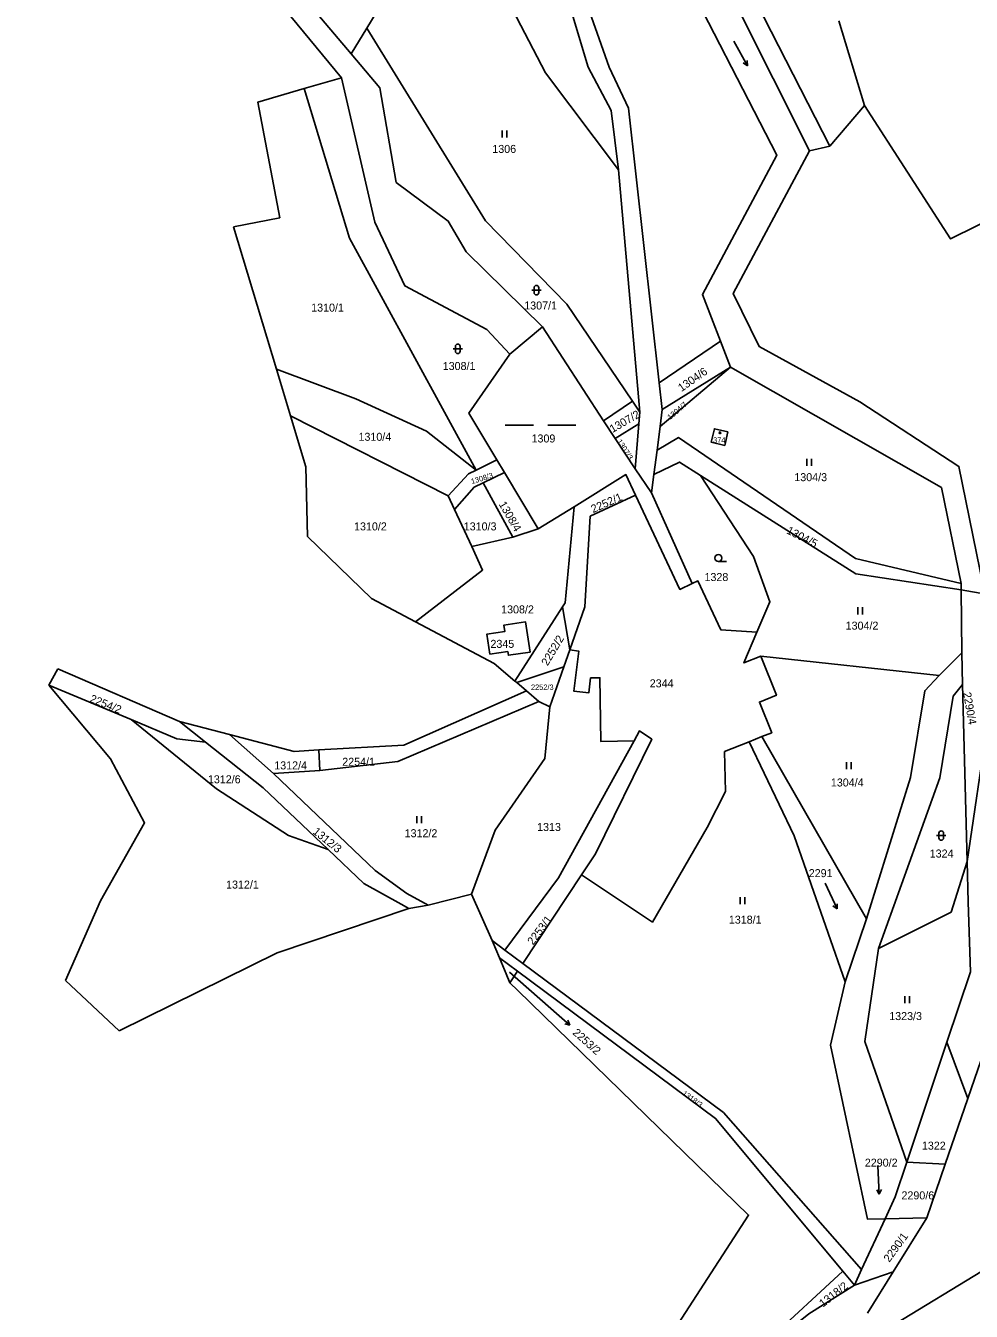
# Model space of a CAD drawing. Extents: x -725728 to -720881, y -1068679 to -1063504.
# Drawn here: x -723862.1 to -723661.3, y -1065639.6 to -1065366.5 of the extents above; entities that cross this region are included whole.
import ezdxf

# ---------------------------------------------------------------- set-up
doc = ezdxf.new("R2010")
doc.units = 0
for name, color, linetype in [('Hranice parcel', 7, 'Continuous'), ('Parcelní čísla', 7, 'Continuous'), ('Pop  PČ popisy', 7, 'Continuous'), ('Značky budov', 7, 'Continuous'), ('Značky kultur', 7, 'Continuous')]:
    doc.layers.add(name, color=color, linetype=linetype)

# ---------------------------------------------------------------- blocks, each defined once
blk = doc.blocks.new('4.02_3')
at = {"layer": 'Značky budov'}
blk.add_circle((-0.001, 0), 0.0175, dxfattribs=at)
blk = doc.blocks.new('1029_163')
at = {"layer": 'Pop  PČ popisy'}
for p, q in [((0, 0), (0.227, -0.197)), ((0.227, -0.197), (0.118, -0.169)), ((0.227, -0.197), (0.184, -0.093))]:
    blk.add_line(p, q, dxfattribs=at)
blk = doc.blocks.new('3.16_2')
at = {"layer": 'Značky kultur'}
for p, q in [((-0.1, 0.1), (0.1, 0.1)), ((-0.05, 0.15), (-0.05, 0.05)), ((0.05, 0.05), (0.05, 0.15))]:
    blk.add_line(p, q, dxfattribs=at)
for centre, start, end in [((0, 0.15), 0, 180), ((0, 0.05), 180, 359.9879)]:
    blk.add_arc(centre, 0.05, start, end, dxfattribs=at)
blk = doc.blocks.new('3.04_2')
at = {"layer": 'Značky kultur'}
blk.add_line((0.001, 0), (0.176, 0), dxfattribs=at)
blk.add_circle((0.001, 0.075), 0.075, dxfattribs=at)
blk = doc.blocks.new('8.03_2')
at = {"layer": 'Značky kultur'}
for p, q in [((-0.749, 0), (-0.149, 0)), ((0.151, 0), (0.751, 0))]:
    blk.add_line(p, q, dxfattribs=at)
blk = doc.blocks.new('3.06_2')
at = {"layer": 'Značky kultur'}
for p, q in [((-0.051, 0), (-0.051, 0.15)), ((0.049, 0), (0.049, 0.15))]:
    blk.add_line(p, q, dxfattribs=at)
blk = doc.blocks.new('3.06_1')
at = {"layer": 'Značky kultur'}
for p, q in [((-0.051, 0), (-0.051, 0.15)), ((0.049, 0), (0.049, 0.15))]:
    blk.add_line(p, q, dxfattribs=at)
blk = doc.blocks.new('8.02_30')
at = {"layer": 'Značky kultur'}
for p, q in [((-0.016, 0.298), (0.015, -0.301)), ((0.015, -0.301), (-0.04, -0.207)), ((0.015, -0.301), (0.06, -0.201))]:
    blk.add_line(p, q, dxfattribs=at)
blk = doc.blocks.new('8.02_31')
at = {"layer": 'Značky kultur'}
for p, q in [((-0.127, 0.27), (0.127, -0.274)), ((0.127, -0.274), (0.04, -0.206)), ((0.127, -0.274), (0.131, -0.164))]:
    blk.add_line(p, q, dxfattribs=at)
blk = doc.blocks.new('3.16_3')
at = {"layer": 'Značky kultur'}
for p, q in [((-0.1, 0.1), (0.1, 0.1)), ((-0.05, 0.15), (-0.05, 0.05)), ((0.05, 0.05), (0.05, 0.15))]:
    blk.add_line(p, q, dxfattribs=at)
for centre, start, end in [((0, 0.15), 0, 180), ((0, 0.05), 180, 359.9879)]:
    blk.add_arc(centre, 0.05, start, end, dxfattribs=at)
blk = doc.blocks.new('8.02_50')
at = {"layer": 'Značky kultur'}
for p, q in [((-0.145, 0.26), (0.145, -0.264)), ((0.145, -0.264), (0.054, -0.203)), ((0.145, -0.264), (0.142, -0.155))]:
    blk.add_line(p, q, dxfattribs=at)

msp = doc.modelspace()

# ---------------------------------------------------------------- linework, layer by layer
at = {"layer": 'Hranice parcel'}
for p, q in [((-723808.53, -1065361.29), (-723795.06, -1065377.54)), ((-723793, -1065372.47), (-723789.69, -1065367)), ((-723689.44, -1065365.47), (-723683.95, -1065383.46)), ((-723797.51, -1065378.25), (-723802.98, -1065379.85)), ((-723795.06, -1065377.54), (-723797.51, -1065378.25)), ((-723683.95, -1065383.46), (-723691.31, -1065392.1)), ((-723695.63, -1065393.08), (-723691.31, -1065392.1)), ((-723818.02, -1065409.19), (-723808.89, -1065439.43)), ((-723752.33, -1065430.45), (-723759.28, -1065436.26)), ((-723739.42, -1065450.44), (-723752.33, -1065430.45)), ((-723727.58, -1065442.36), (-723714.56, -1065433.49)), ((-723714.56, -1065433.49), (-723712.43, -1065439)), ((-723712.43, -1065439), (-723727.35, -1065451.64)), ((-723726.94, -1065448.01), (-723712.43, -1065439)), ((-723808.89, -1065439.43), (-723792.03, -1065445.74)), ((-723808.89, -1065439.43), (-723805.91, -1065449.32)), ((-723726.94, -1065448.01), (-723727.58, -1065442.36)), ((-723792.03, -1065445.74), (-723776.97, -1065452.61)), ((-723733.25, -1065446.23), (-723739.42, -1065450.44)), ((-723731.68, -1065448.54), (-723733.25, -1065446.23)), ((-723772.4, -1065466.32), (-723805.91, -1065449.32)), ((-723731.89, -1065451.08), (-723731.68, -1065448.54)), ((-723727.35, -1065451.64), (-723726.94, -1065448.01)), ((-723776.97, -1065452.61), (-723766.44, -1065460.87)), ((-723739.42, -1065450.44), (-723736.92, -1065454.2)), ((-723736.92, -1065454.2), (-723731.89, -1065451.08)), ((-723731.89, -1065451.08), (-723732.66, -1065460.6)), ((-723727.35, -1065451.64), (-723728.02, -1065456.62)), ((-723732.66, -1065460.6), (-723736.92, -1065454.2)), ((-723728.72, -1065461.82), (-723728.02, -1065456.62)), ((-723766.44, -1065460.87), (-723762.04, -1065458.67)), ((-723760.43, -1065461.37), (-723762.04, -1065458.67)), ((-723729.24, -1065465.74), (-723732.66, -1065460.6)), ((-723764.96, -1065463.57), (-723760.43, -1065461.37)), ((-723764.96, -1065463.57), (-723758.66, -1065475.1)), ((-723760.43, -1065461.37), (-723753.25, -1065473.38)), ((-723728.72, -1065461.82), (-723729.24, -1065465.74)), ((-723772.4, -1065466.32), (-723771.03, -1065469.28)), ((-723720.58, -1065484.99), (-723729.24, -1065465.74)), ((-723745.66, -1065468.67), (-723753.25, -1065473.38)), ((-723767.39, -1065477.13), (-723771.03, -1065469.28)), ((-723753.25, -1065473.38), (-723758.66, -1065475.1)), ((-723758.66, -1065475.1), (-723767.39, -1065477.13)), ((-723663.44, -1065484.97), (-723663.46, -1065486.33)), ((-723658.19, -1065487.23), (-723663.46, -1065486.33)), ((-723663.29, -1065499.71), (-723663.46, -1065486.33)), ((-723758.21, -1065505.69), (-723748.08, -1065489.93)), ((-723748.08, -1065489.93), (-723746.57, -1065499.08)), ((-723746.57, -1065499.08), (-723747.83, -1065502.68)), ((-723706.01, -1065500.4), (-723668.09, -1065504.49)), ((-723668.09, -1065504.49), (-723663.29, -1065499.71)), ((-723663.12, -1065506.46), (-723663.29, -1065499.71)), ((-723855.32, -1065503.09), (-723857.21, -1065506.55)), ((-723829.48, -1065514.29), (-723855.32, -1065503.09)), ((-723757.85, -1065506), (-723747.83, -1065502.68)), ((-723747.83, -1065502.68), (-723750.78, -1065511.14)), ((-723839.76, -1065513.88), (-723857.21, -1065506.55)), ((-723758.21, -1065505.69), (-723757.85, -1065506)), ((-723757.85, -1065506), (-723755.75, -1065507.78)), ((-723662.19, -1065543.99), (-723663.12, -1065506.46)), ((-723755.75, -1065507.78), (-723781.84, -1065519.31)), ((-723753.16, -1065510.03), (-723755.75, -1065507.78)), ((-723750.78, -1065511.14), (-723753.16, -1065510.03)), ((-723821.62, -1065528.56), (-723839.76, -1065513.88)), ((-723818.86, -1065517.05), (-723829.48, -1065514.29)), ((-723829.48, -1065514.29), (-723823.93, -1065518.68)), ((-723662.19, -1065543.99), (-723657.87, -1065514.73)), ((-723809.5, -1065525.32), (-723818.86, -1065517.05)), ((-723805.12, -1065520.63), (-723818.86, -1065517.05)), ((-723705.74, -1065517.5), (-723708.45, -1065518.58)), ((-723705.74, -1065517.5), (-723683.57, -1065556.2)), ((-723799.86, -1065520.33), (-723805.12, -1065520.63)), ((-723781.84, -1065519.31), (-723799.86, -1065520.33)), ((-723799.63, -1065524.66), (-723799.86, -1065520.33)), ((-723799.63, -1065524.66), (-723809.5, -1065525.32)), ((-723806.31, -1065538.53), (-723821.62, -1065528.56)), ((-723797.9, -1065541.48), (-723806.31, -1065538.53)), ((-723744.05, -1065546.83), (-723756.56, -1065565.66)), ((-723776.62, -1065553.33), (-723767.45, -1065550.93)), ((-723767.45, -1065550.93), (-723763.07, -1065560.83)), ((-723780.75, -1065554.02), (-723776.62, -1065553.33)), ((-723683.57, -1065556.2), (-723688.08, -1065569.61)), ((-723763.07, -1065560.83), (-723760.33, -1065562.86)), ((-723763.07, -1065560.83), (-723761.53, -1065564.48)), ((-723761.53, -1065564.48), (-723760.1, -1065567.87)), ((-723761.53, -1065564.48), (-723757.68, -1065567.34)), ((-723756.56, -1065565.66), (-723760.33, -1065562.86)), ((-723759.3, -1065569.78), (-723757.68, -1065567.34)), ((-723853.67, -1065569.29), (-723842.31, -1065580)), ((-723760.1, -1065567.87), (-723759.3, -1065569.78)), ((-723759.3, -1065569.78), (-723757.61, -1065571.42)), ((-723674.96, -1065607.89), (-723666.44, -1065582.44)), ((-723662.03, -1065594.37), (-723666.44, -1065582.44)), ((-723657.87, -1065582.25), (-723662.03, -1065594.37)), ((-723662.03, -1065594.37), (-723666.8, -1065608.29)), ((-723674.96, -1065607.89), (-723666.8, -1065608.29)), ((-723666.8, -1065608.29), (-723670.71, -1065619.69)), ((-723684.6, -1065630.72), (-723679.59, -1065619.91)), ((-723670.71, -1065619.69), (-723679.59, -1065619.91)), ((-723670.71, -1065619.69), (-723677.84, -1065631.17)), ((-723688.56, -1065631.06), (-723717.14, -1065657.4)), ((-723686.12, -1065634), (-723688.56, -1065631.06)), ((-723686.12, -1065634), (-723684.6, -1065630.72)), ((-723686.12, -1065634), (-723677.84, -1065631.17)), ((-723677.84, -1065631.17), (-723683.3, -1065639.96))]:
    msp.add_line(p, q, dxfattribs=at)
for points in [[(-723748.21, -1065262.41), (-723754.9, -1065265.72), (-723758.05, -1065273.72), (-723756.08, -1065324.77), (-723749.54, -1065343.17), (-723738.22, -1065375.31), (-723734.12, -1065383.97), (-723727.58, -1065442.36)], [(-723714.56, -1065433.49), (-723718.4, -1065423.58), (-723702.58, -1065394.01), (-723724.3, -1065351.67), (-723735.52, -1065336.4), (-723731.97, -1065317.91), (-723732.3, -1065277.67), (-723739.81, -1065272.34), (-723748.21, -1065262.41)], [(-723862.14, -1065276.19), (-723856.85, -1065277.48), (-723838.71, -1065291.87), (-723828.87, -1065306.33), (-723824.85, -1065318.18), (-723802.05, -1065361.79), (-723793, -1065372.47)], [(-723724.41, -1065319.3), (-723729.02, -1065331.49), (-723718.9, -1065346.72), (-723695.63, -1065393.08)], [(-723736.23, -1065397.06), (-723737.78, -1065384.52), (-723742.66, -1065375.31), (-723752.75, -1065341.69), (-723759.55, -1065328.04)], [(-723691.31, -1065392.1), (-723714.69, -1065346.33), (-723714.09, -1065327.55)], [(-723789.69, -1065367), (-723771.91, -1065337.65), (-723751.73, -1065376.48), (-723736.23, -1065397.06)], [(-723789.69, -1065367), (-723764.44, -1065407.95), (-723747.22, -1065425.64), (-723733.25, -1065446.23)], [(-723752.33, -1065430.45), (-723768.59, -1065414.5), (-723772.39, -1065407.97), (-723783.43, -1065399.78), (-723786.89, -1065379.68), (-723793, -1065372.47)], [(-723759.28, -1065436.26), (-723764.2, -1065431.01), (-723781.61, -1065421.77), (-723787.95, -1065408.18), (-723795.06, -1065377.54)], [(-723802.98, -1065379.85), (-723812.85, -1065382.72), (-723808.17, -1065407.26), (-723818.02, -1065409.19)], [(-723802.98, -1065379.85), (-723793.35, -1065411.63), (-723766.44, -1065460.87)], [(-723683.95, -1065383.46), (-723665.69, -1065411.76), (-723620.21, -1065389.29)], [(-723695.63, -1065393.08), (-723711.84, -1065423.39), (-723706.36, -1065434.65), (-723684.93, -1065446.4), (-723663.89, -1065460.11), (-723658.67, -1065485.79)], [(-723736.23, -1065397.06), (-723731.96, -1065445.35), (-723731.68, -1065448.54)], [(-723762.04, -1065458.67), (-723768, -1065448.76), (-723759.28, -1065436.26)], [(-723663.44, -1065484.97), (-723667.61, -1065464.61), (-723712.43, -1065439)], [(-723805.91, -1065449.32), (-723802.64, -1065460.17), (-723802.27, -1065474.97), (-723788.66, -1065488.18), (-723779.33, -1065493.11)], [(-723712.98, -1065452.77), (-723715.85, -1065452.11), (-723716.51, -1065454.98), (-723713.64, -1065455.65), (-723712.98, -1065452.77)], [(-723728.02, -1065456.62), (-723723.48, -1065453.98), (-723685.88, -1065479.64), (-723663.44, -1065484.97)], [(-723766.44, -1065460.87), (-723768.05, -1065461.67), (-723772.4, -1065466.32)], [(-723718.79, -1065462.03), (-723723.28, -1065459.19), (-723728.72, -1065461.82)], [(-723771.03, -1065469.28), (-723766.91, -1065464.52), (-723764.96, -1065463.57)], [(-723745.66, -1065468.67), (-723734.63, -1065461.82), (-723732.59, -1065466.18)], [(-723718.79, -1065462.03), (-723707.54, -1065479.23), (-723704.07, -1065488.84), (-723706.83, -1065495.33)], [(-723663.46, -1065486.33), (-723685.77, -1065482.91), (-723718.79, -1065462.03)], [(-723732.59, -1065466.18), (-723742.23, -1065470.7), (-723743.38, -1065489.96), (-723746.57, -1065499.08)], [(-723732.59, -1065466.18), (-723723.19, -1065486.22), (-723720.58, -1065484.99)], [(-723748.08, -1065489.93), (-723747.52, -1065489.05), (-723745.66, -1065468.67)], [(-723767.39, -1065477.13), (-723765.08, -1065482.11), (-723779.33, -1065493.11)], [(-723720.58, -1065484.99), (-723719.34, -1065484.41), (-723717.72, -1065487.86), (-723714.45, -1065494.83), (-723706.83, -1065495.33)], [(-723779.33, -1065493.11), (-723762.65, -1065501.93), (-723758.21, -1065505.69)], [(-723763.53, -1065499.99), (-723764.17, -1065495.71), (-723760.36, -1065495.15), (-723760.56, -1065493.8), (-723755.96, -1065493.12), (-723755.01, -1065499.53), (-723759.61, -1065500.21), (-723759.73, -1065499.42), (-723763.53, -1065499.99)], [(-723706.83, -1065495.33), (-723709.59, -1065501.83), (-723706.01, -1065500.4)], [(-723732.92, -1065518.4), (-723739.98, -1065518.5), (-723740.17, -1065505), (-723742.14, -1065505.03), (-723742.54, -1065508.23), (-723745.74, -1065507.83), (-723744.67, -1065499.32), (-723746.57, -1065499.08)], [(-723706.01, -1065500.4), (-723702.69, -1065508.72), (-723706.27, -1065510.15), (-723703.66, -1065516.67), (-723705.74, -1065517.5)], [(-723683.57, -1065556.2), (-723674.17, -1065526.17), (-723671.17, -1065507.75), (-723668.09, -1065504.49)], [(-723857.21, -1065506.55), (-723844.12, -1065522.2), (-723836.88, -1065535.78), (-723846.26, -1065552.41), (-723853.67, -1065569.29)], [(-723663.12, -1065506.46), (-723665.13, -1065508.88), (-723667.93, -1065526.23), (-723681.02, -1065562.54)], [(-723753.16, -1065510.03), (-723783.11, -1065522.75), (-723799.63, -1065524.66)], [(-723767.45, -1065550.93), (-723762.44, -1065537.34), (-723751.84, -1065522.17), (-723750.78, -1065511.14)], [(-723839.76, -1065513.88), (-723830.03, -1065517.96), (-723823.93, -1065518.68)], [(-723744.05, -1065546.83), (-723741.1, -1065542.4), (-723729.14, -1065518.06), (-723731.78, -1065516.28), (-723732.92, -1065518.4)], [(-723823.93, -1065518.68), (-723811.72, -1065528.35), (-723797.9, -1065541.48)], [(-723760.33, -1065562.86), (-723748.93, -1065547.47), (-723732.92, -1065518.4)], [(-723708.45, -1065518.58), (-723713.67, -1065520.66), (-723713.48, -1065529.16), (-723717.39, -1065536.79), (-723729, -1065556.9), (-723744.05, -1065546.83)], [(-723688.08, -1065569.61), (-723698.9, -1065538.55), (-723708.45, -1065518.58)], [(-723809.5, -1065525.32), (-723787.91, -1065545.96), (-723781.21, -1065550.83), (-723776.62, -1065553.33)], [(-723780.75, -1065554.02), (-723782.36, -1065553.11), (-723790.29, -1065548.71), (-723797.9, -1065541.48)], [(-723662.19, -1065543.99), (-723665.58, -1065554.77), (-723681.02, -1065562.54)], [(-723666.44, -1065582.44), (-723661.42, -1065567.46), (-723661.97, -1065552.67), (-723662.19, -1065543.99)], [(-723842.31, -1065580), (-723808.75, -1065563.45), (-723780.75, -1065554.02)], [(-723681.02, -1065562.54), (-723683.9, -1065582.25), (-723674.96, -1065607.89)], [(-723757.68, -1065567.34), (-723715.6, -1065598.6), (-723688.56, -1065631.06)], [(-723756.56, -1065565.66), (-723713.91, -1065597.35), (-723684.6, -1065630.72)], [(-723679.59, -1065619.91), (-723683.34, -1065620), (-723691.22, -1065583.04), (-723688.08, -1065569.61)], [(-723757.61, -1065571.42), (-723708.59, -1065619.15), (-723734.61, -1065659.33)], [(-723677.55, -1065642.33), (-723658.88, -1065630.98), (-723644.14, -1065612.07), (-723638.57, -1065588.05)], [(-723679.59, -1065619.91), (-723677.43, -1065615.25), (-723674.96, -1065607.89)], [(-723717.14, -1065657.4), (-723695.78, -1065640.12), (-723686.12, -1065634)]]:
    msp.add_lwpolyline(points, dxfattribs=at)
at = {"layer": 'Pop  PČ popisy'}
msp.add_line((-723759.38, -1065567.56), (-723748.81, -1065576.81), dxfattribs=at)

# ---------------------------------------------------------------- block references
at = {"layer": 'Pop  PČ popisy', "xscale": 10, "yscale": 10}
msp.add_blockref('1029_163', (-723748.81, -1065576.81), dxfattribs=at)
at = {"layer": 'Značky budov', "xscale": 10, "yscale": 10}
msp.add_blockref('4.02_3', (-723714.64, -1065452.95), dxfattribs=at)
at = {"layer": 'Značky kultur', "xscale": 10, "yscale": 10}
for name, p in [('8.02_50', (-723710.28, -1065372.35)), ('3.06_1', (-723760.44, -1065390.23)), ('3.16_3', (-723753.65, -1065423.66)), ('3.16_2', (-723770.37, -1065436.12)), ('8.03_2', (-723752.77, -1065451.32)), ('3.06_1', (-723695.69, -1065459.99)), ('3.04_2', (-723715.01, -1065480.31)), ('3.06_1', (-723684.85, -1065491.53)), ('3.06_2', (-723687.29, -1065524.43)), ('3.06_2', (-723778.53, -1065535.9)), ('3.16_2', (-723667.66, -1065539.51)), ('8.02_31', (-723691.07, -1065551.35)), ('3.06_1', (-723709.84, -1065553.11)), ('3.06_1', (-723674.87, -1065574.12)), ('8.02_30', (-723680.97, -1065611.68))]:
    msp.add_blockref(name, p, dxfattribs=at)

# ---------------------------------------------------------------- texts
at = {"layer": 'Parcelní čísla'}
for s, height, p in [('1306', 1.7, (-723763.02, -1065393.5)), ('1310/1', 1.7, (-723801.5, -1065427.21)), ('1307/1', 1.7, (-723756.24, -1065426.76)), ('1308/1', 1.7, (-723773.56, -1065439.62)), ('1310/4', 1.7, (-723791.45, -1065454.65)), ('1309', 1.7, (-723754.69, -1065455.01)), ('374', 1.14, (-723716.13, -1065455.07)), ('1304/3', 1.7, (-723698.87, -1065463.23)), ('1310/2', 1.7, (-723792.39, -1065473.69)), ('1310/3', 1.7, (-723769.09, -1065473.69)), ('1328', 1.7, (-723717.95, -1065484.45)), ('1308/2', 1.7, (-723761.15, -1065491.32)), ('1304/2', 1.7, (-723687.97, -1065494.77)), ('2345', 1.7, (-723763.42, -1065498.64)), ('2252/3', 1.139, (-723754.81, -1065507.57)), ('2344', 1.7, (-723729.59, -1065507.03)), ('1312/4', 1.7, (-723809.34, -1065524.46)), ('2254/1', 1.7, (-723794.9, -1065523.69)), ('1312/6', 1.7, (-723823.44, -1065527.41)), ('1304/4', 1.7, (-723691.11, -1065528.09)), ('1312/2', 1.7, (-723781.65, -1065538.87)), ('1313', 1.7, (-723753.51, -1065537.54)), ('1324', 1.7, (-723670.11, -1065543.18)), ('2291', 1.7, (-723695.81, -1065547.35)), ('1312/1', 1.7, (-723819.58, -1065549.78)), ('1318/1', 1.7, (-723712.78, -1065557.23)), ('1323/3', 1.7, (-723678.71, -1065577.71)), ('1322', 1.7, (-723671.77, -1065605.24)), ('2290/2', 1.7, (-723683.89, -1065608.85)), ('2290/6', 1.7, (-723676.11, -1065615.8))]:
    msp.add_text(s, height=height, dxfattribs=at).set_placement(p)
for s, height, rotation, p in [('1304/6', 1.7, 35, (-723722.84, -1065444.31)), ('1304/7', 1.14, 40, (-723725.26, -1065450.25)), ('1307/2', 1.7, 30, (-723737.49, -1065453.01)), ('1307/3', 1.14, 303, (-723736.62, -1065454.78)), ('1308/3', 1.14, 17, (-723767.36, -1065463.87)), ('2252/1', 1.7, 24, (-723741.6, -1065470.02)), ('1308/4', 1.7, 300, (-723761.71, -1065468.11)), ('1304/5', 1.7, 333, (-723700.67, -1065474.25)), ('2252/2', 1.7, 59, (-723751.28, -1065502.58)), ('2254/2', 1.7, 338, (-723848.67, -1065510.06)), ('2290/4', 1.7, 280, (-723663.03, -1065508.21)), ('1312/3', 1.7, 321, (-723801.3, -1065537.94)), ('2253/1', 1.7, 53, (-723754.38, -1065561.89)), ('2253/2', 1.7, 318, (-723746.09, -1065580.58)), ('1318/3', 1.14, 324, (-723722.78, -1065593.52)), ('2290/1', 1.7, 54, (-723678.69, -1065629.28)), ('1318/2', 1.7, 38, (-723692.78, -1065638.8))]:
    msp.add_text(s, height=height, rotation=rotation, dxfattribs=at).set_placement(p)

doc.saveas('drawing.dxf')
